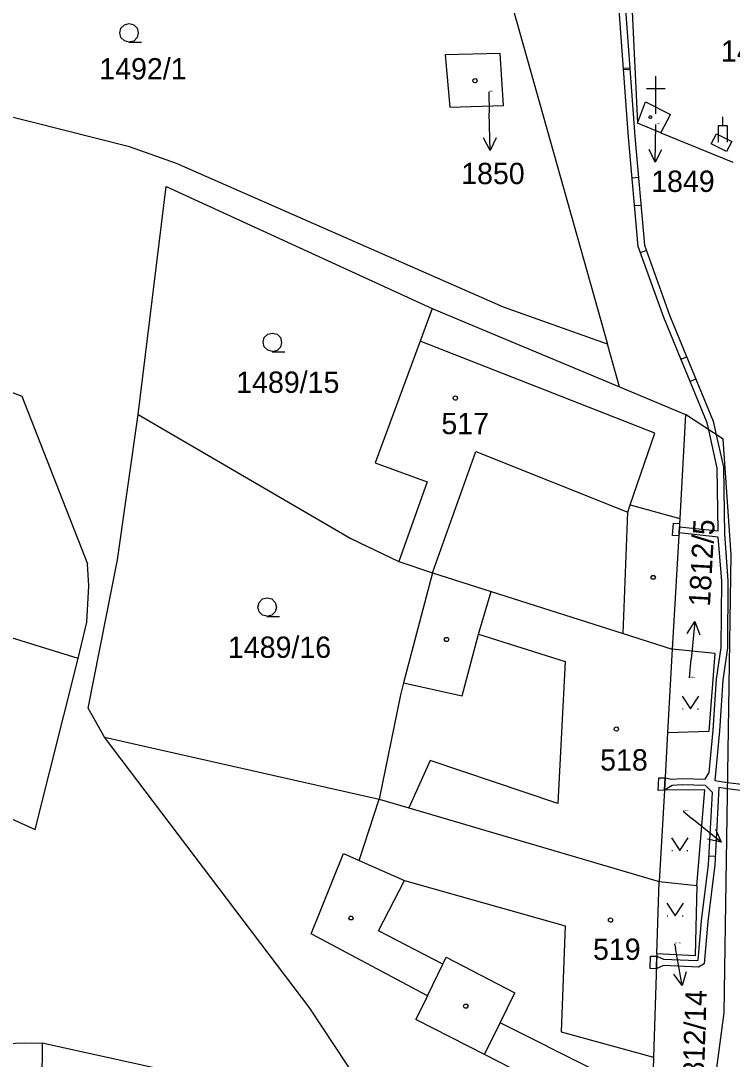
# Model space of a CAD drawing. Extents: x -779618 to -776429, y -1144546 to -1143350.
# Drawn here: x -777373.9 to -777317.2, y -1143933.1 to -1143850.3 of the extents above; entities that cross this region are included whole.
import ezdxf

# ---------------------------------------------------------------- set-up
doc = ezdxf.new("R2010")
doc.units = 0
for name, color, linetype in [('1', 7, 'Continuous'), ('12', 7, 'Continuous'), ('13', 7, 'Continuous'), ('2', 7, 'Continuous'), ('3', 7, 'Continuous'), ('4', 7, 'Continuous'), ('5', 7, 'Continuous'), ('7', 7, 'Continuous')]:
    doc.layers.add(name, color=color, linetype=linetype)

msp = doc.modelspace()

# ---------------------------------------------------------------- linework, layer by layer
at = {"layer": '1'}
for p, q in [((-777325.74, -1143837.19), (-777324.77, -1143858.48)), ((-777335.13, -1143847.76), (-777327.16, -1143876.09)), ((-777335.7, -1143852.93), (-777340.07, -1143853.04)), ((-777340.07, -1143853.04), (-777339.71, -1143857.22)), ((-777335.43, -1143857.07), (-777335.7, -1143852.93)), ((-777365.24, -1143860.37), (-777381.18, -1143856.34)), ((-777339.71, -1143857.22), (-777335.43, -1143857.07)), ((-777324.77, -1143858.48), (-777324.11, -1143856.79)), ((-777324.11, -1143856.79), (-777322.13, -1143857.78)), ((-777322.91, -1143859.24), (-777322.13, -1143857.78)), ((-777322.91, -1143859.24), (-777324.77, -1143858.48)), ((-777322.91, -1143859.24), (-777317.16, -1143861.59)), ((-777361.49, -1143861.7), (-777365.24, -1143860.37)), ((-777335.43, -1143873.14), (-777361.49, -1143861.7)), ((-777364.55, -1143881.7), (-777362.31, -1143863.53)), ((-777362.31, -1143863.53), (-777341.11, -1143873.24)), ((-777341.11, -1143873.24), (-777342.08, -1143875.86)), ((-777341.11, -1143873.24), (-777326.2, -1143879.49)), ((-777327.16, -1143876.09), (-777335.43, -1143873.14)), ((-777387.71, -1143874.9), (-777373.82, -1143880.22)), ((-777342.08, -1143875.86), (-777345.66, -1143885.53)), ((-777326.2, -1143879.49), (-777327.16, -1143876.09)), ((-777326.2, -1143879.49), (-777320.94, -1143881.7)), ((-777373.82, -1143880.22), (-777368.59, -1143893.6)), ((-777366.19, -1143893.28), (-777364.55, -1143881.7)), ((-777364.55, -1143881.7), (-777347.61, -1143891.58)), ((-777320.94, -1143881.7), (-777321.38, -1143889.97)), ((-777317.93, -1143883.67), (-777320.94, -1143881.7)), ((-777317.3, -1143892.87), (-777317.93, -1143883.67)), ((-777345.66, -1143885.53), (-777341.51, -1143887.06)), ((-777341.51, -1143887.06), (-777343.77, -1143893.39)), ((-777321.38, -1143889.97), (-777321.99, -1143900.4)), ((-777347.61, -1143891.58), (-777343.77, -1143893.39)), ((-777368.48, -1143895.35), (-777368.59, -1143893.6)), ((-777368.53, -1143905.08), (-777366.19, -1143893.28)), ((-777343.77, -1143893.39), (-777341.08, -1143894.3)), ((-777317.86, -1143929.35), (-777317.3, -1143892.87)), ((-777341.08, -1143894.3), (-777343.39, -1143903.06)), ((-777341.08, -1143894.3), (-777336.42, -1143895.79)), ((-777368.62, -1143898.23), (-777368.48, -1143895.35)), ((-777336.42, -1143895.79), (-777325.89, -1143899.15)), ((-777369.33, -1143901.14), (-777368.62, -1143898.23)), ((-777369.33, -1143901.14), (-777375.91, -1143899.08)), ((-777325.89, -1143899.15), (-777321.99, -1143900.4)), ((-777321.99, -1143900.4), (-777322.36, -1143907.03)), ((-777318.58, -1143900.73), (-777321.99, -1143900.4)), ((-777319.05, -1143906.93), (-777318.58, -1143900.73)), ((-777372.76, -1143914.75), (-777369.33, -1143901.14)), ((-777343.39, -1143903.06), (-777343.64, -1143904.03)), ((-777343.64, -1143904.03), (-777345.34, -1143912.34)), ((-777367.23, -1143907.4), (-777368.53, -1143905.08)), ((-777350.86, -1143928.98), (-777367.23, -1143907.4)), ((-777367.23, -1143907.4), (-777345.34, -1143912.34)), ((-777322.36, -1143907.03), (-777322.62, -1143911.62)), ((-777322.36, -1143907.03), (-777319.05, -1143906.93)), ((-777380.56, -1143911.25), (-777372.76, -1143914.75)), ((-777322.62, -1143911.62), (-777323.04, -1143918.9)), ((-777319.39, -1143911.58), (-777322.62, -1143911.62)), ((-777320.04, -1143919.22), (-777319.39, -1143911.58)), ((-777346.93, -1143917.23), (-777345.34, -1143912.34)), ((-777345.34, -1143912.34), (-777342.99, -1143913.03)), ((-777342.99, -1143913.03), (-777323.04, -1143918.9)), ((-777350.77, -1143923.07), (-777348.19, -1143916.67)), ((-777348.19, -1143916.67), (-777346.93, -1143917.23)), ((-777323.22, -1143924.67), (-777323.04, -1143918.9)), ((-777323.04, -1143918.9), (-777320.04, -1143919.22)), ((-777320.04, -1143919.22), (-777320.16, -1143924.82)), ((-777341.49, -1143928), (-777350.77, -1143923.07)), ((-777323.22, -1143924.67), (-777323.48, -1143932.88)), ((-777320.16, -1143924.82), (-777323.22, -1143924.67)), ((-777341.49, -1143928), (-777342.43, -1143929.88)), ((-777343.75, -1143939.71), (-777350.86, -1143928.98)), ((-777336.95, -1143932.69), (-777342.43, -1143929.88)), ((-777320.6, -1143950.03), (-777317.86, -1143929.35)), ((-777402.11, -1143932.75), (-777373.6, -1143931.76)), ((-777373.6, -1143931.76), (-777372.2, -1143931.77)), ((-777372.2, -1143931.77), (-777372.24, -1143957.25)), ((-777363.4, -1143933.71), (-777372.2, -1143931.77)), ((-777329.44, -1143936.48), (-777336.95, -1143932.69)), ((-777323.48, -1143932.88), (-777323.54, -1143934.88))]:
    msp.add_line(p, q, dxfattribs=at)
at = {"layer": '12'}
for p, q in [((-777335.7, -1143852.93), (-777340.07, -1143853.04)), ((-777340.07, -1143853.04), (-777339.71, -1143857.22)), ((-777335.43, -1143857.07), (-777335.7, -1143852.93)), ((-777339.71, -1143857.22), (-777335.43, -1143857.07)), ((-777324.77, -1143858.48), (-777324.11, -1143856.79)), ((-777324.11, -1143856.79), (-777322.13, -1143857.78)), ((-777322.91, -1143859.24), (-777322.13, -1143857.78)), ((-777322.91, -1143859.24), (-777324.77, -1143858.48)), ((-777342.08, -1143875.86), (-777345.66, -1143885.53)), ((-777323.39, -1143883.17), (-777342.08, -1143875.86)), ((-777325.34, -1143888.89), (-777323.39, -1143883.17)), ((-777341.08, -1143894.3), (-777337.63, -1143884.63)), ((-777337.63, -1143884.63), (-777325.53, -1143889.47)), ((-777345.66, -1143885.53), (-777341.51, -1143887.06)), ((-777341.51, -1143887.06), (-777343.77, -1143893.39)), ((-777325.53, -1143889.47), (-777325.34, -1143888.89)), ((-777343.77, -1143893.39), (-777341.08, -1143894.3)), ((-777337.42, -1143899.19), (-777336.42, -1143895.79)), ((-777336.42, -1143895.79), (-777325.89, -1143899.15)), ((-777337.42, -1143899.19), (-777330.51, -1143901.37)), ((-777325.89, -1143899.15), (-777321.99, -1143900.4)), ((-777321.99, -1143900.4), (-777322.36, -1143907.03)), ((-777330.51, -1143901.37), (-777331.11, -1143912.69)), ((-777322.36, -1143907.03), (-777322.62, -1143911.62)), ((-777341.27, -1143909.26), (-777342.99, -1143913.03)), ((-777331.11, -1143912.69), (-777341.27, -1143909.26)), ((-777322.62, -1143911.62), (-777323.04, -1143918.9)), ((-777346.93, -1143917.23), (-777345.34, -1143912.34)), ((-777345.34, -1143912.34), (-777342.99, -1143913.03)), ((-777342.99, -1143913.03), (-777323.04, -1143918.9)), ((-777342.99, -1143913.03), (-777323.04, -1143918.9)), ((-777346.93, -1143917.23), (-777343.32, -1143918.82)), ((-777343.32, -1143918.82), (-777330.51, -1143922.42)), ((-777323.22, -1143924.67), (-777323.04, -1143918.9)), ((-777330.51, -1143922.42), (-777330.84, -1143930.87)), ((-777323.22, -1143924.67), (-777323.48, -1143932.88)), ((-777330.84, -1143930.87), (-777323.48, -1143932.88))]:
    msp.add_line(p, q, dxfattribs=at)
at = {"layer": '13'}
for p, q in [((-777325.47, -1143859.59), (-777326.27, -1143848.74)), ((-777325.77, -1143848.72), (-777324.97, -1143859.55)), ((-777325.874, -1143854.105), (-777325.376, -1143854.068)), ((-777325.365, -1143854.205), (-777325.863, -1143854.242)), ((-777324.71, -1143868.31), (-777325.47, -1143859.59)), ((-777324.97, -1143859.55), (-777324.21, -1143868.21)), ((-777325.188, -1143862.831), (-777324.689, -1143862.787)), ((-777324.489, -1143865.029), (-777324.987, -1143865.073)), ((-777322.67, -1143873.97), (-777324.71, -1143868.31)), ((-777324.535, -1143868.796), (-777324.065, -1143868.626)), ((-777324.21, -1143868.21), (-777322.21, -1143873.79)), ((-777322.21, -1143873.79), (-777318.72, -1143882.22)), ((-777319.2, -1143882.36), (-777322.67, -1143873.97)), ((-777321.302, -1143877.278), (-777320.84, -1143877.086)), ((-777320.106, -1143878.872), (-777320.568, -1143879.063)), ((-777319.08, -1143882.92), (-777319.2, -1143882.36)), ((-777318.72, -1143882.22), (-777318.48, -1143883.31)), ((-777318.42, -1143885.96), (-777319.08, -1143882.92)), ((-777318.48, -1143883.31), (-777317.92, -1143885.9)), ((-777318.34, -1143890.96), (-777318.42, -1143885.96)), ((-777317.92, -1143885.9), (-777317.84, -1143891.23)), ((-777321.45, -1143891.13), (-777321.42, -1143890.63)), ((-777318.32, -1143891.47), (-777321.45, -1143891.13)), ((-777321.42, -1143890.63), (-777318.34, -1143890.96)), ((-777318.05, -1143894.94), (-777318.32, -1143891.47)), ((-777317.84, -1143891.23), (-777317.55, -1143894.92)), ((-777318.1, -1143900.25), (-777318.05, -1143894.94)), ((-777317.55, -1143894.92), (-777317.6, -1143900.29)), ((-777318.46, -1143902.79), (-777318.1, -1143900.25)), ((-777317.6, -1143900.29), (-777317.96, -1143902.85)), ((-777318.72, -1143906.84), (-777318.46, -1143902.79)), ((-777317.96, -1143902.85), (-777318.22, -1143906.88)), ((-777319.05, -1143910.2), (-777318.72, -1143906.84)), ((-777318.22, -1143906.88), (-777318.61, -1143910.85)), ((-777322.62, -1143911.62), (-777322.56, -1143910.64)), ((-777322.56, -1143910.64), (-777322.08, -1143910.74)), ((-777322.08, -1143910.74), (-777321.2, -1143910.69)), ((-777321.2, -1143910.69), (-777319.37, -1143910.75)), ((-777319.37, -1143910.75), (-777319.05, -1143910.2)), ((-777318.61, -1143910.85), (-777317.58, -1143911)), ((-777317.58, -1143911), (-777312.41, -1143911.66)), ((-777322, -1143911.24), (-777322.62, -1143911.62)), ((-777321.2, -1143911.19), (-777322, -1143911.24)), ((-777319.34, -1143911.25), (-777321.2, -1143911.19)), ((-777318.79, -1143911.8), (-777319.34, -1143911.25)), ((-777319.1, -1143917.54), (-777318.79, -1143911.8)), ((-777318.27, -1143911.42), (-777318.6, -1143917.58)), ((-777317.59, -1143911.51), (-777318.27, -1143911.42)), ((-777312.43, -1143912.16), (-777317.59, -1143911.51)), ((-777319.65, -1143922.02), (-777319.1, -1143917.54)), ((-777318.6, -1143917.58), (-777319.15, -1143922.08)), ((-777318.564, -1143916.912), (-777319.064, -1143916.885)), ((-777319.92, -1143925.15), (-777319.65, -1143922.02)), ((-777319.15, -1143922.08), (-777319.44, -1143925.45)), ((-777323.23, -1143924.85), (-777322.68, -1143925.08)), ((-777322.68, -1143925.08), (-777320.02, -1143925.2)), ((-777322.68, -1143925.58), (-777323.26, -1143925.85)), ((-777319.91, -1143925.71), (-777322.68, -1143925.58)), ((-777320.02, -1143925.2), (-777319.92, -1143925.15)), ((-777319.44, -1143925.45), (-777319.91, -1143925.71))]:
    msp.add_line(p, q, dxfattribs=at)
for points in [[(-777321.45, -1143891.13), (-777321.46, -1143891.37), (-777321.96, -1143891.34), (-777321.9, -1143890.35), (-777321.4, -1143890.37), (-777321.42, -1143890.63)], [(-777322.56, -1143910.64), (-777322.62, -1143911.62), (-777323.12, -1143911.64), (-777323.07, -1143910.64)], [(-777323.73, -1143924.84), (-777323.23, -1143924.85), (-777323.26, -1143925.85), (-777323.76, -1143925.84)]]:
    msp.add_lwpolyline(points, close=True, dxfattribs=at)
msp.add_lwpolyline([(-777323.26, -1143925.85), (-777323.25, -1143925.71), (-777323.23, -1143924.85)], dxfattribs=at)
at = {"layer": '3'}
for p, q in [((-777317.96, -1143858.66), (-777317.96, -1143857.99)), ((-777321.177, -1143905.14), (-777321.11, -1143905.14)), ((-777319.971, -1143905.14), (-777319.904, -1143905.14)), ((-777322.026, -1143916.43), (-777321.959, -1143916.43)), ((-777320.821, -1143916.43), (-777320.754, -1143916.43)), ((-777322.397, -1143921.62), (-777322.329, -1143921.62)), ((-777321.191, -1143921.62), (-777321.123, -1143921.62))]:
    msp.add_line(p, q, dxfattribs=at)
for points in [[(-777365.26, -1143852.02), (-777365.64, -1143851.92), (-777365.91, -1143851.65), (-777366.01, -1143851.28), (-777365.91, -1143850.91), (-777365.64, -1143850.64), (-777365.27, -1143850.54), (-777364.9, -1143850.64), (-777364.63, -1143850.91), (-777364.53, -1143851.29), (-777364.63, -1143851.67), (-777364.9, -1143851.94), (-777365.28, -1143852.04), (-777364.28, -1143852.04)], [(-777318.295, -1143860), (-777318.295, -1143858.66), (-777317.625, -1143858.66), (-777317.625, -1143860)], [(-777353.84, -1143876.68), (-777354.22, -1143876.58), (-777354.49, -1143876.31), (-777354.59, -1143875.94), (-777354.49, -1143875.57), (-777354.22, -1143875.3), (-777353.85, -1143875.2), (-777353.48, -1143875.3), (-777353.21, -1143875.57), (-777353.11, -1143875.95), (-777353.21, -1143876.33), (-777353.48, -1143876.6), (-777353.86, -1143876.7), (-777352.86, -1143876.7)], [(-777354.26, -1143897.77), (-777354.64, -1143897.67), (-777354.91, -1143897.4), (-777355.01, -1143897.03), (-777354.91, -1143896.66), (-777354.64, -1143896.39), (-777354.27, -1143896.29), (-777353.9, -1143896.39), (-777353.63, -1143896.66), (-777353.53, -1143897.04), (-777353.63, -1143897.42), (-777353.9, -1143897.69), (-777354.28, -1143897.79), (-777353.28, -1143897.79)], [(-777321.21, -1143904.135), (-777320.54, -1143905.14), (-777319.87, -1143904.135)], [(-777322.06, -1143915.425), (-777321.39, -1143916.43), (-777320.72, -1143915.425)], [(-777322.43, -1143920.615), (-777321.76, -1143921.62), (-777321.09, -1143920.615)]]:
    msp.add_lwpolyline(points, dxfattribs=at)
at = {"layer": '4'}
for p, q in [((-777318.88, -1143860.14), (-777318.47, -1143859.33)), ((-777318.47, -1143859.33), (-777317.25, -1143859.94)), ((-777317.66, -1143860.75), (-777318.88, -1143860.14)), ((-777317.25, -1143859.94), (-777317.66, -1143860.75)), ((-777323.39, -1143883.17), (-777342.08, -1143875.86)), ((-777325.34, -1143888.89), (-777323.39, -1143883.17)), ((-777341.08, -1143894.3), (-777337.63, -1143884.63)), ((-777337.63, -1143884.63), (-777325.53, -1143889.47)), ((-777325.89, -1143899.15), (-777325.53, -1143889.47)), ((-777325.53, -1143889.47), (-777325.34, -1143888.89)), ((-777325.34, -1143888.89), (-777321.38, -1143889.97)), ((-777337.42, -1143899.19), (-777336.42, -1143895.79)), ((-777338.72, -1143904.1), (-777337.42, -1143899.19)), ((-777337.42, -1143899.19), (-777330.51, -1143901.37)), ((-777330.51, -1143901.37), (-777331.11, -1143912.69)), ((-777343.39, -1143903.06), (-777338.72, -1143904.1)), ((-777341.27, -1143909.26), (-777342.99, -1143913.03)), ((-777331.11, -1143912.69), (-777341.27, -1143909.26)), ((-777346.93, -1143917.23), (-777343.32, -1143918.82)), ((-777345.39, -1143922.82), (-777343.32, -1143918.82)), ((-777343.32, -1143918.82), (-777330.51, -1143922.42)), ((-777330.51, -1143922.42), (-777330.84, -1143930.87)), ((-777340.28, -1143925.47), (-777345.39, -1143922.82)), ((-777340.28, -1143925.47), (-777340, -1143924.93)), ((-777340, -1143924.93), (-777334.52, -1143927.77)), ((-777341.49, -1143928), (-777340.28, -1143925.47)), ((-777335.7, -1143930.16), (-777334.52, -1143927.77)), ((-777336.95, -1143932.69), (-777335.7, -1143930.16)), ((-777328.12, -1143933.95), (-777335.7, -1143930.16)), ((-777330.84, -1143930.87), (-777323.48, -1143932.88))]:
    msp.add_line(p, q, dxfattribs=at)
at = {"layer": '5'}
for p, q in [((-777323.3, -1143857.74), (-777323.3, -1143854.74)), ((-777322.55, -1143855.74), (-777324.05, -1143855.74))]:
    msp.add_line(p, q, dxfattribs=at)
for points in [[(-777337.7, -1143854.93), (-777337.6, -1143854.95), (-777337.55, -1143855.04), (-777337.53, -1143855.1), (-777337.55, -1143855.19), (-777337.63, -1143855.26), (-777337.7, -1143855.27), (-777337.79, -1143855.24), (-777337.85, -1143855.18), (-777337.87, -1143855.1), (-777337.85, -1143855.01), (-777337.77, -1143854.94)], [(-777323.74, -1143857.896), (-777323.673, -1143857.91), (-777323.64, -1143857.97), (-777323.626, -1143858.01), (-777323.64, -1143858.07), (-777323.693, -1143858.117), (-777323.74, -1143858.124), (-777323.8, -1143858.104), (-777323.841, -1143858.064), (-777323.854, -1143858.01), (-777323.841, -1143857.95), (-777323.787, -1143857.903)], [(-777339.28, -1143880.21), (-777339.18, -1143880.23), (-777339.13, -1143880.32), (-777339.11, -1143880.38), (-777339.13, -1143880.47), (-777339.21, -1143880.54), (-777339.28, -1143880.55), (-777339.37, -1143880.52), (-777339.43, -1143880.46), (-777339.45, -1143880.38), (-777339.43, -1143880.29), (-777339.35, -1143880.22)], [(-777323.42, -1143894.52), (-777323.33, -1143894.67), (-777323.42, -1143894.82), (-777323.6, -1143894.82), (-777323.69, -1143894.67), (-777323.6, -1143894.52)], [(-777339.88, -1143899.47), (-777339.79, -1143899.62), (-777339.88, -1143899.77), (-777340.06, -1143899.77), (-777340.15, -1143899.62), (-777340.06, -1143899.47)], [(-777326.44, -1143906.58), (-777326.34, -1143906.6), (-777326.29, -1143906.69), (-777326.27, -1143906.75), (-777326.29, -1143906.84), (-777326.37, -1143906.91), (-777326.44, -1143906.92), (-777326.53, -1143906.89), (-777326.59, -1143906.83), (-777326.61, -1143906.75), (-777326.59, -1143906.66), (-777326.51, -1143906.59)], [(-777347.49, -1143921.66), (-777347.4, -1143921.81), (-777347.49, -1143921.96), (-777347.67, -1143921.96), (-777347.76, -1143921.81), (-777347.67, -1143921.66)], [(-777326.91, -1143921.8), (-777326.81, -1143921.82), (-777326.76, -1143921.91), (-777326.74, -1143921.97), (-777326.76, -1143922.06), (-777326.84, -1143922.13), (-777326.91, -1143922.14), (-777327, -1143922.11), (-777327.06, -1143922.05), (-777327.08, -1143921.97), (-777327.06, -1143921.88), (-777326.98, -1143921.81)], [(-777338.35, -1143928.68), (-777338.26, -1143928.83), (-777338.35, -1143928.98), (-777338.53, -1143928.98), (-777338.62, -1143928.83), (-777338.53, -1143928.68)]]:
    msp.add_lwpolyline(points, close=True, dxfattribs=at)
at = {"layer": '7'}
for p, q in [((-777336.61, -1143855.99), (-777336.57, -1143857.65)), ((-777336.506, -1143860.649), (-777336.57, -1143857.65)), ((-777323.361, -1143861.599), (-777323.29, -1143858.6)), ((-777323.29, -1143858.58), (-777323.29, -1143858.6)), ((-777320.201, -1143898.193), (-777320.48, -1143901.18)), ((-777320.62, -1143902.68), (-777320.48, -1143901.18)), ((-777321.13, -1143913.29), (-777320.42, -1143913.87)), ((-777318.084, -1143915.753), (-777320.42, -1143913.87)), ((-777321.8, -1143923.85), (-777321.73, -1143924.22)), ((-777321.206, -1143927.174), (-777321.73, -1143924.22))]:
    msp.add_line(p, q, dxfattribs=at)
for points in [[(-777336.027, -1143859.639), (-777336.506, -1143860.649), (-777337.027, -1143859.66)], [(-777322.837, -1143860.611), (-777323.361, -1143861.599), (-777323.837, -1143860.588)], [(-777320.792, -1143899.142), (-777320.201, -1143898.193), (-777319.796, -1143899.235)], [(-777318.549, -1143914.736), (-777318.084, -1143915.753), (-777319.177, -1143915.514)], [(-777320.889, -1143926.102), (-777321.206, -1143927.174), (-777321.873, -1143926.277)]]:
    msp.add_lwpolyline(points, dxfattribs=at)

# ---------------------------------------------------------------- texts
at = {"layer": '2'}
for s, height, p in [('1495/1', 1.7, (-777318.107, -1143853.59)), ('1492/1', 1.7, (-777367.637, -1143855)), ('1850', 0.1, (-777336.587, -1143855.99)), ('1849', 0.1, (-777323.267, -1143858.58)), ('1489/15', 1.7, (-777356.727, -1143879.97)), ('517', 1.7, (-777340.383, -1143883.26)), ('1489/16', 1.7, (-777357.387, -1143901.08)), ('1812/5', 0.1, (-777320.597, -1143902.68)), ('518', 1.7, (-777327.733, -1143910.06)), ('1812/6', 0.1, (-777321.107, -1143913.29)), ('519', 1.7, (-777328.303, -1143925.14)), ('1812/14', 0.1, (-777321.777, -1143923.85))]:
    msp.add_text(s, height=height, dxfattribs=at).set_placement(p)
at = {"layer": '7'}
for s, p in [('1850', (-777338.806, -1143863.34)), ('1849', (-777323.667, -1143863.96))]:
    msp.add_text(s, height=1.7, dxfattribs=at).set_placement(p)
for s, rotation, p in [('1812/5', 86.74581, (-777318.988, -1143897.028)), ('1812/14', 88.2355, (-777319.496, -1143935.783))]:
    msp.add_text(s, height=1.7, rotation=rotation, dxfattribs=at).set_placement(p)

doc.saveas('drawing.dxf')
